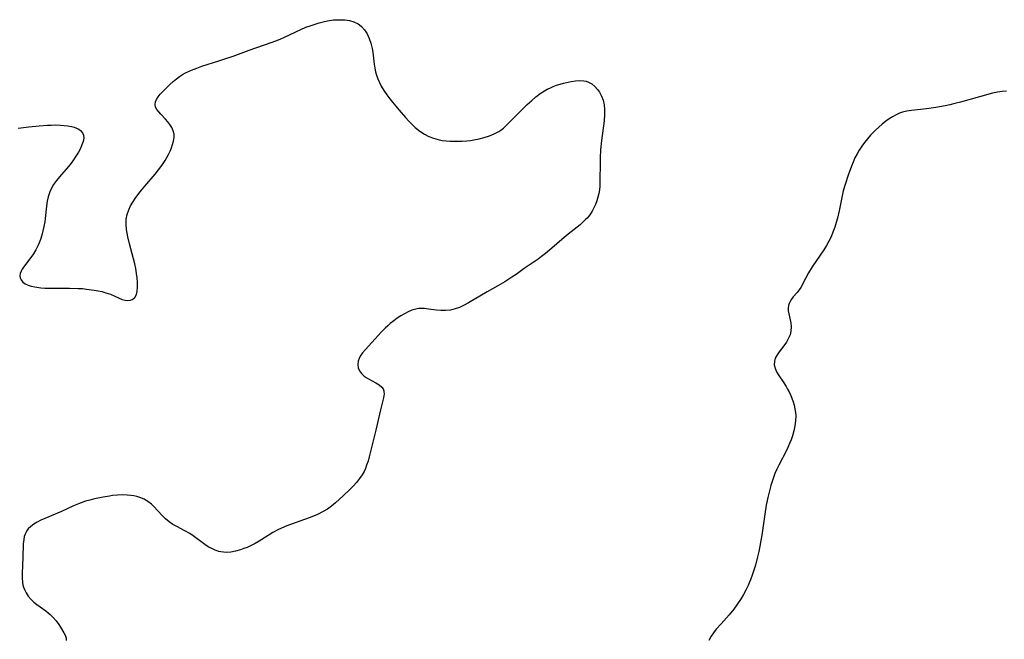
# Model space of a CAD drawing. Header units: metres. Extents: x 1073367 to 1082519, y 1569854 to 1574957.
# Tile 467 of 656: x 1078378 to 1078726, y 1571895 to 1572114. Entities that reach past the tile are written whole.
import ezdxf

# ---------------------------------------------------------------- set-up
doc = ezdxf.new("R2010")
doc.units = ezdxf.units.M
doc.layers.add('CGG_CurvaNivelLidar_v1', color=253, linetype='Continuous', lineweight=30)

msp = doc.modelspace()

# ---------------------------------------------------------------- linework, layer by layer
at = {"layer": 'CGG_CurvaNivelLidar_v1'}
for p, q in [((1078480.7628, 1572111.7036, 71.5), (1078482.1966, 1572112.1719, 71.5)), ((1078482.1966, 1572112.1719, 71.5), (1078483.6389, 1572112.5998, 71.5)), ((1078483.6389, 1572112.5998, 71.5), (1078485.0872, 1572112.9779, 71.5)), ((1078485.0872, 1572112.9779, 71.5), (1078486.5387, 1572113.2935, 71.5)), ((1078486.5387, 1572113.2935, 71.5), (1078488.7393, 1572113.6198, 71.5)), ((1078488.7393, 1572113.6198, 71.5), (1078489.3216, 1572113.6705, 71.5)), ((1078489.3216, 1572113.6705, 71.5), (1078491.0442, 1572113.7232, 71.5)), ((1078491.0442, 1572113.7232, 71.5), (1078492.7274, 1572113.6302, 71.5)), ((1078492.7274, 1572113.6302, 71.5), (1078494.3473, 1572113.3839, 71.5)), ((1078494.3473, 1572113.3839, 71.5), (1078495.8745, 1572112.9639, 71.5)), ((1078495.8745, 1572112.9639, 71.5), (1078497.4221, 1572112.2476, 71.5)), ((1078497.4221, 1572112.2476, 71.5), (1078497.9388, 1572111.9047, 71.5)), ((1078471.335, 1572107.5559, 71.5), (1078477.1684, 1572110.2975, 71.5)), ((1078477.1684, 1572110.2975, 71.5), (1078478.9247, 1572111.0366, 71.5)), ((1078478.9247, 1572111.0366, 71.5), (1078480.7628, 1572111.7036, 71.5)), ((1078497.9388, 1572111.9047, 71.5), (1078498.6365, 1572111.3221, 71.5)), ((1078498.6365, 1572111.3221, 71.5), (1078499.7164, 1572110.1028, 71.5)), ((1078499.7164, 1572110.1028, 71.5), (1078500.6235, 1572108.6857, 71.5)), ((1078500.6235, 1572108.6857, 71.5), (1078501.3595, 1572107.1143, 71.5)), ((1078458.9296, 1572102.9392, 71.5), (1078466.6445, 1572105.6195, 71.5)), ((1078466.6445, 1572105.6195, 71.5), (1078468.2928, 1572106.2456, 71.5)), ((1078468.2928, 1572106.2456, 71.5), (1078469.8216, 1572106.8812, 71.5)), ((1078469.8216, 1572106.8812, 71.5), (1078471.335, 1572107.5559, 71.5)), ((1078501.3595, 1572107.1143, 71.5), (1078501.9291, 1572105.3965, 71.5)), ((1078501.9291, 1572105.3965, 71.5), (1078502.3473, 1572103.5912, 71.5)), ((1078453.1989, 1572100.8479, 71.5), (1078458.9296, 1572102.9392, 71.5)), ((1078502.3473, 1572103.5912, 71.5), (1078502.5761, 1572102.2291, 71.5)), ((1078502.5761, 1572102.2291, 71.5), (1078503.1228, 1572097.9608, 71.5)), ((1078442.1851, 1572097.2677, 71.5), (1078448.21, 1572099.1304, 71.5)), ((1078448.21, 1572099.1304, 71.5), (1078449.9889, 1572099.717, 71.5)), ((1078449.9889, 1572099.717, 71.5), (1078453.1989, 1572100.8479, 71.5)), ((1078435.2954, 1572094.2967, 71.5), (1078436.4365, 1572094.9482, 71.5)), ((1078436.4365, 1572094.9482, 71.5), (1078437.4661, 1572095.4644, 71.5)), ((1078437.4661, 1572095.4644, 71.5), (1078438.5251, 1572095.937, 71.5)), ((1078438.5251, 1572095.937, 71.5), (1078440.3324, 1572096.6388, 71.5)), ((1078440.3324, 1572096.6388, 71.5), (1078442.1851, 1572097.2677, 71.5)), ((1078503.1228, 1572097.9608, 71.5), (1078503.3254, 1572096.6472, 71.5)), ((1078503.3254, 1572096.6472, 71.5), (1078503.5842, 1572095.3509, 71.5)), ((1078503.5842, 1572095.3509, 71.5), (1078503.9232, 1572094.0802, 71.5)), ((1078430.8979, 1572090.815, 71.5), (1078432.0034, 1572091.8357, 71.5)), ((1078432.0034, 1572091.8357, 71.5), (1078433.1676, 1572092.8188, 71.5)), ((1078433.1676, 1572092.8188, 71.5), (1078434.2039, 1572093.5859, 71.5)), ((1078434.2039, 1572093.5859, 71.5), (1078435.2954, 1572094.2967, 71.5)), ((1078503.9232, 1572094.0802, 71.5), (1078504.3915, 1572092.7663, 71.5)), ((1078504.3915, 1572092.7663, 71.5), (1078504.9605, 1572091.4868, 71.5)), ((1078504.9605, 1572091.4868, 71.5), (1078505.6139, 1572090.2383, 71.5)), ((1078568.8528, 1572090.9779, 71.5), (1078570.0003, 1572091.2955, 71.5)), ((1078570.0003, 1572091.2955, 71.5), (1078571.1475, 1572091.5698, 71.5)), ((1078571.1475, 1572091.5698, 71.5), (1078572.7156, 1572091.8914, 71.5)), ((1078572.7156, 1572091.8914, 71.5), (1078574.2552, 1572092.1238, 71.5)), ((1078574.2552, 1572092.1238, 71.5), (1078575.7506, 1572092.2263, 71.5)), ((1078575.7506, 1572092.2263, 71.5), (1078577.1824, 1572092.1473, 71.5)), ((1078577.1824, 1572092.1473, 71.5), (1078578.0661, 1572091.9689, 71.5)), ((1078578.0661, 1572091.9689, 71.5), (1078578.8473, 1572091.6948, 71.5)), ((1078578.8473, 1572091.6948, 71.5), (1078580.0534, 1572091.0177, 71.5)), ((1078427.4569, 1572087.3572, 71.5), (1078429.146, 1572089.118, 71.5)), ((1078429.146, 1572089.118, 71.5), (1078430.8979, 1572090.815, 71.5)), ((1078505.6139, 1572090.2383, 71.5), (1078506.5377, 1572088.705, 71.5)), ((1078506.5377, 1572088.705, 71.5), (1078507.5515, 1572087.2116, 71.5)), ((1078561.7767, 1572087.5901, 71.5), (1078563.3541, 1572088.6175, 71.5)), ((1078563.3541, 1572088.6175, 71.5), (1078564.2597, 1572089.1165, 71.5)), ((1078564.2597, 1572089.1165, 71.5), (1078565.1865, 1572089.5721, 71.5)), ((1078565.1865, 1572089.5721, 71.5), (1078566.3908, 1572090.1003, 71.5)), ((1078566.3908, 1572090.1003, 71.5), (1078567.6147, 1572090.5704, 71.5)), ((1078567.6147, 1572090.5704, 71.5), (1078568.8528, 1572090.9779, 71.5)), ((1078580.0534, 1572091.0177, 71.5), (1078581.1424, 1572090.1144, 71.5)), ((1078581.1424, 1572090.1144, 71.5), (1078582.1096, 1572089.0306, 71.5)), ((1078582.1096, 1572089.0306, 71.5), (1078582.7361, 1572088.1369, 71.5)), ((1078582.7361, 1572088.1369, 71.5), (1078583.491, 1572086.7361, 71.5)), ((1078721.7467, 1572087.7229, 72), (1078717.153, 1572086.4998, 72)), ((1078723.5568, 1572088.1133, 72), (1078721.7467, 1572087.7229, 72)), ((1078725.133, 1572088.3561, 72), (1078723.5568, 1572088.1133, 72)), ((1078726.6866, 1572088.4676, 72), (1078725.133, 1572088.3561, 72)), ((1078425.6011, 1572083.7428, 71.5), (1078425.7172, 1572084.6364, 71.5)), ((1078425.7172, 1572084.6364, 71.5), (1078426.1037, 1572085.5367, 71.5)), ((1078426.1037, 1572085.5367, 71.5), (1078426.7003, 1572086.443, 71.5)), ((1078426.7003, 1572086.443, 71.5), (1078427.4569, 1572087.3572, 71.5)), ((1078507.5515, 1572087.2116, 71.5), (1078508.6375, 1572085.7544, 71.5)), ((1078508.6375, 1572085.7544, 71.5), (1078509.6081, 1572084.539, 71.5)), ((1078509.6081, 1572084.539, 71.5), (1078511.9453, 1572081.7341, 71.5)), ((1078557.1992, 1572083.7063, 71.5), (1078558.8131, 1572085.1938, 71.5)), ((1078558.8131, 1572085.1938, 71.5), (1078560.2681, 1572086.4363, 71.5)), ((1078560.2681, 1572086.4363, 71.5), (1078561.7767, 1572087.5901, 71.5)), ((1078583.491, 1572086.7361, 71.5), (1078584.0659, 1572085.2225, 71.5)), ((1078584.0659, 1572085.2225, 71.5), (1078584.4386, 1572083.6206, 71.5)), ((1078710.4759, 1572084.5793, 72), (1078708.4385, 1572084.0415, 72)), ((1078717.153, 1572086.4998, 72), (1078710.4759, 1572084.5793, 72)), ((1078425.8012, 1572082.8544, 71.5), (1078425.6011, 1572083.7428, 71.5)), ((1078426.2652, 1572081.973, 71.5), (1078425.8012, 1572082.8544, 71.5)), ((1078426.9243, 1572081.0981, 71.5), (1078426.2652, 1572081.973, 71.5)), ((1078427.655, 1572080.2903, 71.5), (1078426.9243, 1572081.0981, 71.5)), ((1078511.9453, 1572081.7341, 71.5), (1078514.2017, 1572079.1193, 71.5)), ((1078553.8689, 1572080.4921, 71.5), (1078557.1992, 1572083.7063, 71.5)), ((1078584.4386, 1572083.6206, 71.5), (1078584.5925, 1572081.9278, 71.5)), ((1078584.5925, 1572081.9278, 71.5), (1078584.5701, 1572080.1822, 71.5)), ((1078688.9074, 1572080.6891, 72), (1078687.6223, 1572080.1161, 72)), ((1078689.9163, 1572081.0345, 72), (1078688.9074, 1572080.6891, 72)), ((1078691.4757, 1572081.4143, 72), (1078689.9163, 1572081.0345, 72)), ((1078693.0803, 1572081.6751, 72), (1078691.4757, 1572081.4143, 72)), ((1078698.421, 1572082.2641, 72), (1078693.0803, 1572081.6751, 72)), ((1078701.6521, 1572082.7022, 72), (1078698.421, 1572082.2641, 72)), ((1078704.9511, 1572083.2746, 72), (1078701.6521, 1572082.7022, 72)), ((1078706.5941, 1572083.6126, 72), (1078704.9511, 1572083.2746, 72)), ((1078708.4385, 1572084.0415, 72), (1078706.5941, 1572083.6126, 72)), ((1078429.2921, 1572078.5873, 71.5), (1078427.655, 1572080.2903, 71.5)), ((1078430.1087, 1572077.6667, 71.5), (1078429.2921, 1572078.5873, 71.5)), ((1078430.8569, 1572076.7022, 71.5), (1078430.1087, 1572077.6667, 71.5)), ((1078514.2017, 1572079.1193, 71.5), (1078515.3143, 1572077.9061, 71.5)), ((1078515.3143, 1572077.9061, 71.5), (1078516.4562, 1572076.7371, 71.5)), ((1078550.1745, 1572076.6721, 71.5), (1078553.8689, 1572080.4921, 71.5)), ((1078584.3833, 1572077.9874, 71.5), (1078583.474, 1572070.9702, 71.5)), ((1078584.5701, 1572080.1822, 71.5), (1078584.3833, 1572077.9874, 71.5)), ((1078684.0063, 1572077.8028, 72), (1078682.7745, 1572076.8186, 72)), ((1078685.178, 1572078.6531, 72), (1078684.0063, 1572077.8028, 72)), ((1078686.3816, 1572079.4301, 72), (1078685.178, 1572078.6531, 72)), ((1078687.6223, 1572080.1161, 72), (1078686.3816, 1572079.4301, 72)), ((1078377.1838, 1572075.3246, 71.5), (1078381.0287, 1572075.8251, 71.5)), ((1078381.0287, 1572075.8251, 71.5), (1078384.5926, 1572076.1865, 71.5)), ((1078384.5926, 1572076.1865, 71.5), (1078387.6389, 1572076.42, 71.5)), ((1078387.6389, 1572076.42, 71.5), (1078388.9014, 1572076.4852, 71.5)), ((1078388.9014, 1572076.4852, 71.5), (1078390.557, 1572076.5177, 71.5)), ((1078390.557, 1572076.5177, 71.5), (1078392.1735, 1572076.4712, 71.5)), ((1078392.1735, 1572076.4712, 71.5), (1078393.5281, 1572076.3551, 71.5)), ((1078393.5281, 1572076.3551, 71.5), (1078394.8278, 1572076.1741, 71.5)), ((1078394.8278, 1572076.1741, 71.5), (1078396.0565, 1572075.9356, 71.5)), ((1078396.0565, 1572075.9356, 71.5), (1078396.9866, 1572075.6991, 71.5)), ((1078396.9866, 1572075.6991, 71.5), (1078397.8426, 1572075.4065, 71.5)), ((1078397.8426, 1572075.4065, 71.5), (1078398.6296, 1572075.0255, 71.5)), ((1078398.6296, 1572075.0255, 71.5), (1078399.2983, 1572074.5531, 71.5)), ((1078399.2983, 1572074.5531, 71.5), (1078399.9609, 1572073.7831, 71.5)), ((1078399.9609, 1572073.7831, 71.5), (1078400.3366, 1572072.8698, 71.5)), ((1078431.5339, 1572075.6147, 71.5), (1078430.8569, 1572076.7022, 71.5)), ((1078432.0369, 1572074.478, 71.5), (1078431.5339, 1572075.6147, 71.5)), ((1078432.3147, 1572073.2993, 71.5), (1078432.0369, 1572074.478, 71.5)), ((1078516.4562, 1572076.7371, 71.5), (1078517.636, 1572075.6287, 71.5)), ((1078517.636, 1572075.6287, 71.5), (1078519.2396, 1572074.3189, 71.5)), ((1078519.2396, 1572074.3189, 71.5), (1078520.8757, 1572073.2509, 71.5)), ((1078545.5434, 1572073.3603, 71.5), (1078547.1569, 1572074.2222, 71.5)), ((1078547.1569, 1572074.2222, 71.5), (1078547.9003, 1572074.7157, 71.5)), ((1078547.9003, 1572074.7157, 71.5), (1078548.8105, 1572075.4224, 71.5)), ((1078548.8105, 1572075.4224, 71.5), (1078550.1745, 1572076.6721, 71.5)), ((1078680.4076, 1572074.6872, 72), (1078679.2767, 1572073.553, 72)), ((1078681.5747, 1572075.7773, 72), (1078680.4076, 1572074.6872, 72)), ((1078682.7745, 1572076.8186, 72), (1078681.5747, 1572075.7773, 72)), ((1078400.1914, 1572070.6935, 71.5), (1078399.7764, 1572069.4794, 71.5)), ((1078400.3976, 1572071.8271, 71.5), (1078400.1914, 1572070.6935, 71.5)), ((1078400.3366, 1572072.8698, 71.5), (1078400.3976, 1572071.8271, 71.5)), ((1078431.777, 1572069.5493, 71.5), (1078432.1306, 1572070.8342, 71.5)), ((1078432.1306, 1572070.8342, 71.5), (1078432.3301, 1572072.0842, 71.5)), ((1078432.3301, 1572072.0842, 71.5), (1078432.3147, 1572073.2993, 71.5)), ((1078520.8757, 1572073.2509, 71.5), (1078522.4196, 1572072.4538, 71.5)), ((1078522.4196, 1572072.4538, 71.5), (1078524.0295, 1572071.8034, 71.5)), ((1078524.0295, 1572071.8034, 71.5), (1078525.6963, 1572071.312, 71.5)), ((1078525.6963, 1572071.312, 71.5), (1078527.1226, 1572071.0339, 71.5)), ((1078527.1226, 1572071.0339, 71.5), (1078528.5758, 1572070.8578, 71.5)), ((1078528.5758, 1572070.8578, 71.5), (1078529.798, 1572070.7746, 71.5)), ((1078529.798, 1572070.7746, 71.5), (1078531.0301, 1572070.7359, 71.5)), ((1078531.0301, 1572070.7359, 71.5), (1078532.6322, 1572070.7383, 71.5)), ((1078532.6322, 1572070.7383, 71.5), (1078534.2388, 1572070.7977, 71.5)), ((1078534.2388, 1572070.7977, 71.5), (1078535.8431, 1572070.919, 71.5)), ((1078535.8431, 1572070.919, 71.5), (1078537.1136, 1572071.0646, 71.5)), ((1078537.1136, 1572071.0646, 71.5), (1078538.3751, 1572071.2554, 71.5)), ((1078538.3751, 1572071.2554, 71.5), (1078540.2041, 1572071.6178, 71.5)), ((1078540.2041, 1572071.6178, 71.5), (1078542.0438, 1572072.0857, 71.5)), ((1078542.0438, 1572072.0857, 71.5), (1078543.8303, 1572072.6593, 71.5)), ((1078543.8303, 1572072.6593, 71.5), (1078545.5434, 1572073.3603, 71.5)), ((1078583.474, 1572070.9702, 71.5), (1078583.166, 1572067.6819, 71.5)), ((1078676.524, 1572070.3512, 72), (1078675.5493, 1572069.0169, 72)), ((1078677.5576, 1572071.6409, 72), (1078676.524, 1572070.3512, 72)), ((1078678.6464, 1572072.8825, 72), (1078677.5576, 1572071.6409, 72)), ((1078679.2767, 1572073.553, 72), (1078678.6464, 1572072.8825, 72)), ((1078398.5088, 1572066.927, 71.5), (1078397.4095, 1572065.1374, 71.5)), ((1078399.2029, 1572068.2178, 71.5), (1078398.5088, 1572066.927, 71.5)), ((1078399.7764, 1572069.4794, 71.5), (1078399.2029, 1572068.2178, 71.5)), ((1078430.3529, 1572066.0294, 71.5), (1078430.8995, 1572067.2115, 71.5)), ((1078430.8995, 1572067.2115, 71.5), (1078431.3749, 1572068.3886, 71.5)), ((1078431.3749, 1572068.3886, 71.5), (1078431.777, 1572069.5493, 71.5)), ((1078583.166, 1572067.6819, 71.5), (1078583.0012, 1572064.9243, 71.5)), ((1078674.6414, 1572067.6381, 72), (1078673.8378, 1572066.2658, 72)), ((1078675.5493, 1572069.0169, 72), (1078674.6414, 1572067.6381, 72)), ((1078396.8003, 1572064.2393, 71.5), (1078395.9145, 1572063.0501, 71.5)), ((1078397.4095, 1572065.1374, 71.5), (1078396.8003, 1572064.2393, 71.5)), ((1078428.007, 1572062.1383, 71.5), (1078429.1822, 1572063.9064, 71.5)), ((1078429.1822, 1572063.9064, 71.5), (1078429.7959, 1572064.9627, 71.5)), ((1078429.7959, 1572064.9627, 71.5), (1078430.3529, 1572066.0294, 71.5)), ((1078582.9553, 1572063.5479, 71.5), (1078582.9046, 1572056.2847, 71.5)), ((1078583.0012, 1572064.9243, 71.5), (1078582.9553, 1572063.5479, 71.5)), ((1078672.4459, 1572063.4112, 72), (1078671.8607, 1572061.9457, 72)), ((1078673.1054, 1572064.8556, 72), (1078672.4459, 1572063.4112, 72)), ((1078673.8378, 1572066.2658, 72), (1078673.1054, 1572064.8556, 72)), ((1078394.9707, 1572061.8811, 71.5), (1078391.8425, 1572058.2281, 71.5)), ((1078395.9145, 1572063.0501, 71.5), (1078394.9707, 1572061.8811, 71.5)), ((1078425.6488, 1572059.1523, 71.5), (1078426.8629, 1572060.6306, 71.5)), ((1078426.8629, 1572060.6306, 71.5), (1078428.007, 1572062.1383, 71.5)), ((1078671.8607, 1572061.9457, 72), (1078670.7173, 1572058.796, 72)), ((1078390.736, 1572056.8601, 71.5), (1078389.7266, 1572055.4563, 71.5)), ((1078391.8425, 1572058.2281, 71.5), (1078390.736, 1572056.8601, 71.5)), ((1078421.9681, 1572054.8556, 71.5), (1078425.6488, 1572059.1523, 71.5)), ((1078670.7173, 1572058.796, 72), (1078669.592, 1572055.4323, 72)), ((1078388.3629, 1572052.8681, 71.5), (1078387.827, 1572051.1428, 71.5)), ((1078388.9496, 1572054.1534, 71.5), (1078388.3629, 1572052.8681, 71.5)), ((1078389.7266, 1572055.4563, 71.5), (1078388.9496, 1572054.1534, 71.5)), ((1078419.8799, 1572052.2637, 71.5), (1078420.7894, 1572053.4246, 71.5)), ((1078420.7894, 1572053.4246, 71.5), (1078421.9681, 1572054.8556, 71.5)), ((1078582.716, 1572053.5618, 71.5), (1078582.509, 1572052.2328, 71.5)), ((1078582.8409, 1572054.9151, 71.5), (1078582.716, 1572053.5618, 71.5)), ((1078582.9046, 1572056.2847, 71.5), (1078582.8409, 1572054.9151, 71.5)), ((1078668.9566, 1572053.1703, 72), (1078668.5552, 1572051.4174, 72)), ((1078669.592, 1572055.4323, 72), (1078668.9566, 1572053.1703, 72)), ((1078387.5006, 1572049.5141, 71.5), (1078387.2703, 1572047.8428, 71.5)), ((1078387.827, 1572051.1428, 71.5), (1078387.5006, 1572049.5141, 71.5)), ((1078417.7391, 1572049.218, 71.5), (1078418.6116, 1572050.5243, 71.5)), ((1078418.6116, 1572050.5243, 71.5), (1078419.8799, 1572052.2637, 71.5)), ((1078581.8344, 1572049.6546, 71.5), (1078581.3503, 1572048.3907, 71.5)), ((1078582.2159, 1572050.9284, 71.5), (1078581.8344, 1572049.6546, 71.5)), ((1078582.509, 1572052.2328, 71.5), (1078582.2159, 1572050.9284, 71.5)), ((1078668.5552, 1572051.4174, 72), (1078667.5181, 1572046.1091, 72)), ((1078387.2703, 1572047.8428, 71.5), (1078386.7801, 1572043.446, 71.5)), ((1078415.7666, 1572044.8876, 71.5), (1078416.3051, 1572046.5172, 71.5)), ((1078416.3051, 1572046.5172, 71.5), (1078416.9571, 1572047.888, 71.5)), ((1078416.9571, 1572047.888, 71.5), (1078417.7391, 1572049.218, 71.5)), ((1078580.1246, 1572045.9905, 71.5), (1078579.5653, 1572045.1165, 71.5)), ((1078580.7782, 1572047.1681, 71.5), (1078580.1246, 1572045.9905, 71.5)), ((1078581.3503, 1572048.3907, 71.5), (1078580.7782, 1572047.1681, 71.5)), ((1078667.5181, 1572046.1091, 72), (1078666.9424, 1572043.6185, 72)), ((1078386.7801, 1572043.446, 71.5), (1078386.6034, 1572042.2514, 71.5)), ((1078415.3768, 1572041.3764, 71.5), (1078415.4564, 1572043.1988, 71.5)), ((1078415.4564, 1572043.1988, 71.5), (1078415.7666, 1572044.8876, 71.5)), ((1078577.8744, 1572043.0337, 71.5), (1078576.9079, 1572042.0896, 71.5)), ((1078578.3966, 1572043.605, 71.5), (1078577.8744, 1572043.0337, 71.5)), ((1078578.954, 1572044.2784, 71.5), (1078578.3966, 1572043.605, 71.5)), ((1078579.5653, 1572045.1165, 71.5), (1078578.954, 1572044.2784, 71.5)), ((1078666.9424, 1572043.6185, 72), (1078666.5078, 1572042.0738, 72)), ((1078385.9721, 1572039.0736, 71.5), (1078385.5595, 1572037.5113, 71.5)), ((1078386.3176, 1572040.6566, 71.5), (1078385.9721, 1572039.0736, 71.5)), ((1078386.6034, 1572042.2514, 71.5), (1078386.3176, 1572040.6566, 71.5)), ((1078415.5118, 1572039.5235, 71.5), (1078415.3768, 1572041.3764, 71.5)), ((1078415.7097, 1572038.2269, 71.5), (1078415.5118, 1572039.5235, 71.5)), ((1078575.8813, 1572041.193, 71.5), (1078571.6624, 1572037.852, 71.5)), ((1078576.9079, 1572042.0896, 71.5), (1078575.8813, 1572041.193, 71.5)), ((1078665.9548, 1572040.3587, 72), (1078665.3349, 1572038.6697, 72)), ((1078666.5078, 1572042.0738, 72), (1078665.9548, 1572040.3587, 72)), ((1078385.0699, 1572035.9798, 71.5), (1078384.6596, 1572034.8956, 71.5)), ((1078385.5595, 1572037.5113, 71.5), (1078385.0699, 1572035.9798, 71.5)), ((1078415.9713, 1572036.9236, 71.5), (1078415.7097, 1572038.2269, 71.5)), ((1078416.5685, 1572034.4596, 71.5), (1078415.9713, 1572036.9236, 71.5)), ((1078570.3204, 1572036.753, 71.5), (1078565.1053, 1572032.2645, 71.5)), ((1078571.6624, 1572037.852, 71.5), (1078570.3204, 1572036.753, 71.5)), ((1078663.8923, 1572035.4289, 72), (1078663.0588, 1572033.8915, 72)), ((1078664.6443, 1572037.0129, 72), (1078663.8923, 1572035.4289, 72)), ((1078665.3349, 1572038.6697, 72), (1078664.6443, 1572037.0129, 72)), ((1078383.4552, 1572032.3845, 71.5), (1078382.6264, 1572031.0006, 71.5)), ((1078384.1995, 1572033.8386, 71.5), (1078383.4552, 1572032.3845, 71.5)), ((1078384.6596, 1572034.8956, 71.5), (1078384.1995, 1572033.8386, 71.5)), ((1078418.033, 1572029.1431, 71.5), (1078416.5685, 1572034.4596, 71.5)), ((1078565.1053, 1572032.2645, 71.5), (1078563.6763, 1572031.0883, 71.5)), ((1078662.0849, 1572032.3177, 72), (1078657.9906, 1572026.3198, 72)), ((1078663.0588, 1572033.8915, 72), (1078662.0849, 1572032.3177, 72)), ((1078381.7342, 1572029.6949, 71.5), (1078379.1156, 1572026.2658, 71.5)), ((1078382.6264, 1572031.0006, 71.5), (1078381.7342, 1572029.6949, 71.5)), ((1078418.4527, 1572027.4366, 71.5), (1078418.033, 1572029.1431, 71.5)), ((1078561.0485, 1572029.1068, 71.5), (1078556.1617, 1572025.725, 71.5)), ((1078562.2156, 1572029.9546, 71.5), (1078561.0485, 1572029.1068, 71.5)), ((1078563.6763, 1572031.0883, 71.5), (1078562.2156, 1572029.9546, 71.5)), ((1078378.6509, 1572025.5554, 71.5), (1078378.2687, 1572024.8567, 71.5)), ((1078379.1156, 1572026.2658, 71.5), (1078378.6509, 1572025.5554, 71.5)), ((1078418.8087, 1572025.734, 71.5), (1078418.4527, 1572027.4366, 71.5)), ((1078419.094, 1572024.0492, 71.5), (1078418.8087, 1572025.734, 71.5)), ((1078556.1617, 1572025.725, 71.5), (1078553.244, 1572023.6454, 71.5)), ((1078657.9906, 1572026.3198, 72), (1078656.7091, 1572024.2724, 72)), ((1078377.9522, 1572024.0494, 71.5), (1078377.8185, 1572023.264, 71.5)), ((1078377.8185, 1572023.264, 71.5), (1078377.9109, 1572022.4696, 71.5)), ((1078377.9109, 1572022.4696, 71.5), (1078378.2318, 1572021.7298, 71.5)), ((1078378.2687, 1572024.8567, 71.5), (1078377.9522, 1572024.0494, 71.5)), ((1078378.2318, 1572021.7298, 71.5), (1078378.8464, 1572020.9881, 71.5)), ((1078419.2976, 1572022.4139, 71.5), (1078419.094, 1572024.0492, 71.5)), ((1078419.4251, 1572020.7729, 71.5), (1078419.2976, 1572022.4139, 71.5)), ((1078551.7886, 1572022.6522, 71.5), (1078549.311, 1572021.0595, 71.5)), ((1078553.244, 1572023.6454, 71.5), (1078551.7886, 1572022.6522, 71.5)), ((1078655.5893, 1572022.2751, 72), (1078653.939, 1572019.1086, 72)), ((1078656.7091, 1572024.2724, 72), (1078655.5893, 1572022.2751, 72)), ((1078378.8464, 1572020.9881, 71.5), (1078379.6894, 1572020.3685, 71.5)), ((1078379.6894, 1572020.3685, 71.5), (1078380.6957, 1572019.8944, 71.5)), ((1078380.6957, 1572019.8944, 71.5), (1078381.846, 1572019.5304, 71.5)), ((1078381.846, 1572019.5304, 71.5), (1078383.1072, 1572019.2543, 71.5)), ((1078383.1072, 1572019.2543, 71.5), (1078383.7543, 1572019.1465, 71.5)), ((1078383.7543, 1572019.1465, 71.5), (1078385.1869, 1572018.9713, 71.5)), ((1078385.1869, 1572018.9713, 71.5), (1078386.6789, 1572018.8596, 71.5)), ((1078386.6789, 1572018.8596, 71.5), (1078388.2137, 1572018.8006, 71.5)), ((1078388.2137, 1572018.8006, 71.5), (1078389.6439, 1572018.7845, 71.5)), ((1078389.6439, 1572018.7845, 71.5), (1078395.4009, 1572018.8041, 71.5)), ((1078395.4009, 1572018.8041, 71.5), (1078398.3962, 1572018.7329, 71.5)), ((1078398.3962, 1572018.7329, 71.5), (1078399.9127, 1572018.639, 71.5)), ((1078399.9127, 1572018.639, 71.5), (1078401.417, 1572018.5022, 71.5)), ((1078401.417, 1572018.5022, 71.5), (1078404.0256, 1572018.1565, 71.5)), ((1078404.0256, 1572018.1565, 71.5), (1078405.45, 1572017.8942, 71.5)), ((1078419.3332, 1572017.7993, 71.5), (1078419.4481, 1572019.2219, 71.5)), ((1078419.4481, 1572019.2219, 71.5), (1078419.4251, 1572020.7729, 71.5)), ((1078546.8053, 1572019.5851, 71.5), (1078543.0874, 1572017.5005, 71.5)), ((1078549.311, 1572021.0595, 71.5), (1078546.8053, 1572019.5851, 71.5)), ((1078653.3967, 1572018.2296, 72), (1078652.6707, 1572017.3154, 72)), ((1078653.939, 1572019.1086, 72), (1078653.3967, 1572018.2296, 72)), ((1078405.45, 1572017.8942, 71.5), (1078406.8387, 1572017.5776, 71.5)), ((1078406.8387, 1572017.5776, 71.5), (1078408.1821, 1572017.2061, 71.5)), ((1078408.1821, 1572017.2061, 71.5), (1078409.8348, 1572016.646, 71.5)), ((1078409.8348, 1572016.646, 71.5), (1078411.3671, 1572016.0188, 71.5)), ((1078411.3671, 1572016.0188, 71.5), (1078412.7365, 1572015.3847, 71.5)), ((1078412.7365, 1572015.3847, 71.5), (1078414.0339, 1572014.8502, 71.5)), ((1078414.0339, 1572014.8502, 71.5), (1078415.0526, 1572014.5817, 71.5)), ((1078415.0526, 1572014.5817, 71.5), (1078416.0374, 1572014.4844, 71.5)), ((1078416.0374, 1572014.4844, 71.5), (1078416.9542, 1572014.5806, 71.5)), ((1078416.9542, 1572014.5806, 71.5), (1078417.4924, 1572014.7595, 71.5)), ((1078417.4924, 1572014.7595, 71.5), (1078417.9045, 1572014.9887, 71.5)), ((1078417.9045, 1572014.9887, 71.5), (1078418.4616, 1572015.5002, 71.5)), ((1078418.4616, 1572015.5002, 71.5), (1078419.0358, 1572016.5549, 71.5)), ((1078419.0358, 1572016.5549, 71.5), (1078419.3332, 1572017.7993, 71.5)), ((1078543.0874, 1572017.5005, 71.5), (1078536.412, 1572013.5988, 71.5)), ((1078650.6666, 1572014.9353, 72), (1078650.1627, 1572014.1156, 72)), ((1078651.2551, 1572015.7106, 72), (1078650.6666, 1572014.9353, 72)), ((1078652.6707, 1572017.3154, 72), (1078651.2551, 1572015.7106, 72)), ((1078517.7665, 1572011.4275, 71.5), (1078516.4468, 1572011.0276, 71.5)), ((1078518.2495, 1572011.5234, 71.5), (1078517.7665, 1572011.4275, 71.5)), ((1078518.9258, 1572011.6082, 71.5), (1078518.2495, 1572011.5234, 71.5)), ((1078519.4845, 1572011.637, 71.5), (1078518.9258, 1572011.6082, 71.5)), ((1078520.8771, 1572011.586, 71.5), (1078519.4845, 1572011.637, 71.5)), ((1078522.2918, 1572011.4203, 71.5), (1078520.8771, 1572011.586, 71.5)), ((1078525.1868, 1572011.0183, 71.5), (1078522.2918, 1572011.4203, 71.5)), ((1078530.0399, 1572011.089, 71.5), (1078528.3666, 1572010.9128, 71.5)), ((1078531.6838, 1572011.457, 71.5), (1078530.0399, 1572011.089, 71.5)), ((1078533.2874, 1572012.0306, 71.5), (1078531.6838, 1572011.457, 71.5)), ((1078534.8577, 1572012.7624, 71.5), (1078533.2874, 1572012.0306, 71.5)), ((1078536.412, 1572013.5988, 71.5), (1078534.8577, 1572012.7624, 71.5)), ((1078649.6328, 1572012.7442, 72), (1078649.4961, 1572011.7983, 72)), ((1078649.4961, 1572011.7983, 72), (1078649.5211, 1572010.7737, 72)), ((1078649.8485, 1572013.4311, 72), (1078649.6328, 1572012.7442, 72)), ((1078650.1627, 1572014.1156, 72), (1078649.8485, 1572013.4311, 72)), ((1078511.2774, 1572008.1758, 71.5), (1078510.0005, 1572007.2686, 71.5)), ((1078512.5735, 1572009.0188, 71.5), (1078511.2774, 1572008.1758, 71.5)), ((1078513.8562, 1572009.7861, 71.5), (1078512.5735, 1572009.0188, 71.5)), ((1078515.1456, 1572010.4669, 71.5), (1078513.8562, 1572009.7861, 71.5)), ((1078516.4468, 1572011.0276, 71.5), (1078515.1456, 1572010.4669, 71.5)), ((1078526.7717, 1572010.9029, 71.5), (1078525.1868, 1572011.0183, 71.5)), ((1078528.3666, 1572010.9128, 71.5), (1078526.7717, 1572010.9029, 71.5)), ((1078649.5211, 1572010.7737, 72), (1078649.6802, 1572009.7378, 72)), ((1078649.6802, 1572009.7378, 72), (1078650.1983, 1572007.6513, 72)), ((1078650.1983, 1572007.6513, 72), (1078650.4245, 1572006.5766, 72)), ((1078507.0248, 1572004.7045, 71.5), (1078505.6928, 1572003.3566, 71.5)), ((1078507.881, 1572005.5138, 71.5), (1078507.0248, 1572004.7045, 71.5)), ((1078508.7616, 1572006.2884, 71.5), (1078507.881, 1572005.5138, 71.5)), ((1078510.0005, 1572007.2686, 71.5), (1078508.7616, 1572006.2884, 71.5)), ((1078650.4245, 1572006.5766, 72), (1078650.5574, 1572005.1373, 72)), ((1078650.5574, 1572005.1373, 72), (1078650.4633, 1572003.6725, 72)), ((1078505.6928, 1572003.3566, 71.5), (1078502.2584, 1571999.5497, 71.5)), ((1078649.6535, 1572001.1101, 72), (1078648.8686, 1571999.7414, 72)), ((1078650.1573, 1572002.371, 72), (1078649.6535, 1572001.1101, 72)), ((1078650.4633, 1572003.6725, 72), (1078650.1573, 1572002.371, 72)), ((1078500.0213, 1571997.129, 71.5), (1078499.025, 1571995.9447, 71.5)), ((1078502.2584, 1571999.5497, 71.5), (1078500.0213, 1571997.129, 71.5)), ((1078647.9455, 1571998.436, 72), (1078646.3256, 1571996.3201, 72)), ((1078648.8686, 1571999.7414, 72), (1078647.9455, 1571998.436, 72)), ((1078497.7298, 1571993.8936, 71.5), (1078497.4204, 1571993.0499, 71.5)), ((1078498.1769, 1571994.728, 71.5), (1078497.7298, 1571993.8936, 71.5)), ((1078499.025, 1571995.9447, 71.5), (1078498.1769, 1571994.728, 71.5)), ((1078644.9402, 1571994.0963, 72), (1078644.5947, 1571992.9494, 72)), ((1078645.5488, 1571995.211, 72), (1078644.9402, 1571994.0963, 72)), ((1078646.3256, 1571996.3201, 72), (1078645.5488, 1571995.211, 72)), ((1078497.4204, 1571993.0499, 71.5), (1078497.2649, 1571991.8449, 71.5)), ((1078497.2649, 1571991.8449, 71.5), (1078497.4424, 1571990.6634, 71.5)), ((1078497.4424, 1571990.6634, 71.5), (1078497.9257, 1571989.587, 71.5)), ((1078644.5947, 1571992.9494, 72), (1078644.5883, 1571991.7565, 72)), ((1078644.5883, 1571991.7565, 72), (1078644.8783, 1571990.5292, 72)), ((1078644.8783, 1571990.5292, 72), (1078645.4075, 1571989.2908, 72)), ((1078497.9257, 1571989.587, 71.5), (1078498.6621, 1571988.601, 71.5)), ((1078498.6621, 1571988.601, 71.5), (1078499.5973, 1571987.7267, 71.5)), ((1078499.5973, 1571987.7267, 71.5), (1078500.316, 1571987.2097, 71.5)), ((1078500.316, 1571987.2097, 71.5), (1078501.0827, 1571986.7431, 71.5)), ((1078501.0827, 1571986.7431, 71.5), (1078503.7256, 1571985.3674, 71.5)), ((1078645.4075, 1571989.2908, 72), (1078646.1626, 1571987.9965, 72)), ((1078646.1626, 1571987.9965, 72), (1078647.9606, 1571985.3348, 72)), ((1078503.7256, 1571985.3674, 71.5), (1078504.9043, 1571984.6538, 71.5)), ((1078504.9043, 1571984.6538, 71.5), (1078505.8493, 1571983.8131, 71.5)), ((1078505.8493, 1571983.8131, 71.5), (1078506.2594, 1571983.1955, 71.5)), ((1078506.2594, 1571983.1955, 71.5), (1078506.489, 1571982.5472, 71.5)), ((1078647.9606, 1571985.3348, 72), (1078648.7583, 1571984.0594, 72)), ((1078648.7583, 1571984.0594, 72), (1078649.2876, 1571983.1127, 72)), ((1078506.3801, 1571980.0517, 71.5), (1078505.2788, 1571975.8163, 71.5)), ((1078506.5769, 1571981.4216, 71.5), (1078506.3801, 1571980.0517, 71.5)), ((1078506.489, 1571982.5472, 71.5), (1078506.5549, 1571982.1626, 71.5)), ((1078506.5549, 1571982.1626, 71.5), (1078506.5769, 1571981.4216, 71.5)), ((1078649.2876, 1571983.1127, 72), (1078649.7977, 1571982.1153, 72)), ((1078649.7977, 1571982.1153, 72), (1078650.2751, 1571981.095, 72)), ((1078650.2751, 1571981.095, 72), (1078650.7801, 1571979.8952, 72)), ((1078650.7801, 1571979.8952, 72), (1078651.2265, 1571978.675, 72)), ((1078651.2265, 1571978.675, 72), (1078651.6012, 1571977.4376, 72)), ((1078651.6012, 1571977.4376, 72), (1078651.8911, 1571976.1767, 72)), ((1078505.2788, 1571975.8163, 71.5), (1078503.6565, 1571968.6017, 71.5)), ((1078651.8911, 1571976.1767, 72), (1078652.0807, 1571974.906, 72)), ((1078652.1549, 1571973.6301, 72), (1078652.056, 1571971.8635, 72)), ((1078652.0807, 1571974.906, 72), (1078652.1549, 1571973.6301, 72)), ((1078651.7878, 1571970.0892, 72), (1078651.4297, 1571968.3741, 72)), ((1078652.056, 1571971.8635, 72), (1078651.7878, 1571970.0892, 72)), ((1078503.6565, 1571968.6017, 71.5), (1078501.3348, 1571959.1655, 71.5)), ((1078650.9763, 1571966.6605, 72), (1078650.5165, 1571965.2438, 72)), ((1078651.4297, 1571968.3741, 72), (1078650.9763, 1571966.6605, 72)), ((1078649.3939, 1571962.4964, 72), (1078648.8768, 1571961.4233, 72)), ((1078649.9828, 1571963.8431, 72), (1078649.3939, 1571962.4964, 72)), ((1078650.5165, 1571965.2438, 72), (1078649.9828, 1571963.8431, 72)), ((1078501.3348, 1571959.1655, 71.5), (1078500.9131, 1571957.68, 71.5)), ((1078648.8768, 1571961.4233, 72), (1078646.1618, 1571956.2714, 72)), ((1078500.4353, 1571956.2273, 71.5), (1078500.0062, 1571955.1226, 71.5)), ((1078500.9131, 1571957.68, 71.5), (1078500.4353, 1571956.2273, 71.5)), ((1078646.1618, 1571956.2714, 72), (1078645.4609, 1571954.7986, 72)), ((1078498.8281, 1571952.8139, 71.5), (1078497.9234, 1571951.4809, 71.5)), ((1078499.5155, 1571954.0517, 71.5), (1078498.8281, 1571952.8139, 71.5)), ((1078500.0062, 1571955.1226, 71.5), (1078499.5155, 1571954.0517, 71.5)), ((1078644.2819, 1571951.9183, 72), (1078643.7955, 1571950.5192, 72)), ((1078644.8159, 1571953.2989, 72), (1078644.2819, 1571951.9183, 72)), ((1078645.4609, 1571954.7986, 72), (1078644.8159, 1571953.2989, 72)), ((1078495.6784, 1571948.8378, 71.5), (1078494.453, 1571947.5867, 71.5)), ((1078496.844, 1571950.1311, 71.5), (1078495.6784, 1571948.8378, 71.5)), ((1078497.9234, 1571951.4809, 71.5), (1078496.844, 1571950.1311, 71.5)), ((1078643.3577, 1571949.1032, 72), (1078642.6105, 1571946.2243, 72)), ((1078643.7955, 1571950.5192, 72), (1078643.3577, 1571949.1032, 72)), ((1078407.3203, 1571944.9612, 71.5), (1078404.1702, 1571944.3011, 71.5)), ((1078409.5548, 1571945.3328, 71.5), (1078407.3203, 1571944.9612, 71.5)), ((1078410.5666, 1571945.4631, 71.5), (1078409.5548, 1571945.3328, 71.5)), ((1078412.3351, 1571945.6247, 71.5), (1078410.5666, 1571945.4631, 71.5)), ((1078414.0861, 1571945.6959, 71.5), (1078412.3351, 1571945.6247, 71.5)), ((1078415.8076, 1571945.6649, 71.5), (1078414.0861, 1571945.6959, 71.5)), ((1078416.992, 1571945.5695, 71.5), (1078415.8076, 1571945.6649, 71.5)), ((1078418.1504, 1571945.3939, 71.5), (1078416.992, 1571945.5695, 71.5)), ((1078419.1956, 1571945.145, 71.5), (1078418.1504, 1571945.3939, 71.5)), ((1078420.2112, 1571944.8165, 71.5), (1078419.1956, 1571945.145, 71.5)), ((1078492.1464, 1571945.4, 71.5), (1078489.3769, 1571942.9313, 71.5)), ((1078494.453, 1571947.5867, 71.5), (1078492.1464, 1571945.4, 71.5)), ((1078642.6105, 1571946.2243, 72), (1078642.3001, 1571944.8457, 72)), ((1078396.7954, 1571941.8264, 71.5), (1078392.5466, 1571939.8741, 71.5)), ((1078398.5851, 1571942.5882, 71.5), (1078396.7954, 1571941.8264, 71.5)), ((1078399.5423, 1571942.9547, 71.5), (1078398.5851, 1571942.5882, 71.5)), ((1078401.0628, 1571943.4654, 71.5), (1078399.5423, 1571942.9547, 71.5)), ((1078402.608, 1571943.9097, 71.5), (1078401.0628, 1571943.4654, 71.5)), ((1078404.1702, 1571944.3011, 71.5), (1078402.608, 1571943.9097, 71.5)), ((1078421.7062, 1571944.1712, 71.5), (1078420.2112, 1571944.8165, 71.5)), ((1078423.105, 1571943.3666, 71.5), (1078421.7062, 1571944.1712, 71.5)), ((1078424.3839, 1571942.4053, 71.5), (1078423.105, 1571943.3666, 71.5)), ((1078425.1994, 1571941.6403, 71.5), (1078424.3839, 1571942.4053, 71.5)), ((1078428.1572, 1571938.4234, 71.5), (1078425.1994, 1571941.6403, 71.5)), ((1078487.9665, 1571941.7585, 71.5), (1078486.5381, 1571940.7326, 71.5)), ((1078489.3769, 1571942.9313, 71.5), (1078487.9665, 1571941.7585, 71.5)), ((1078641.7492, 1571942.0461, 72), (1078641.234, 1571938.9531, 72)), ((1078642.3001, 1571944.8457, 72), (1078641.7492, 1571942.0461, 72)), ((1078392.5466, 1571939.8741, 71.5), (1078386.6689, 1571937.4458, 71.5)), ((1078429.3061, 1571937.2747, 71.5), (1078428.1572, 1571938.4234, 71.5)), ((1078481.5968, 1571938.2045, 71.5), (1078480.1063, 1571937.6361, 71.5)), ((1078483.0555, 1571938.8178, 71.5), (1078481.5968, 1571938.2045, 71.5)), ((1078485.0317, 1571939.8123, 71.5), (1078483.0555, 1571938.8178, 71.5)), ((1078486.5381, 1571940.7326, 71.5), (1078485.0317, 1571939.8123, 71.5)), ((1078641.234, 1571938.9531, 72), (1078640.1762, 1571931.5329, 72)), ((1078381.6978, 1571934.5555, 71.5), (1078380.7869, 1571933.6857, 71.5)), ((1078382.7516, 1571935.3464, 71.5), (1078381.6978, 1571934.5555, 71.5)), ((1078383.9171, 1571936.072, 71.5), (1078382.7516, 1571935.3464, 71.5)), ((1078385.169, 1571936.7419, 71.5), (1078383.9171, 1571936.072, 71.5)), ((1078386.6689, 1571937.4458, 71.5), (1078385.169, 1571936.7419, 71.5)), ((1078430.6336, 1571936.1578, 71.5), (1078429.3061, 1571937.2747, 71.5)), ((1078431.9418, 1571935.288, 71.5), (1078430.6336, 1571936.1578, 71.5)), ((1078433.325, 1571934.5159, 71.5), (1078431.9418, 1571935.288, 71.5)), ((1078436.1828, 1571933.0528, 71.5), (1078433.325, 1571934.5159, 71.5)), ((1078472.1692, 1571934.7557, 71.5), (1078470.3659, 1571934.0094, 71.5)), ((1078480.1063, 1571937.6361, 71.5), (1078472.1692, 1571934.7557, 71.5)), ((1078379.3528, 1571930.9674, 71.5), (1078379.1658, 1571930.0014, 71.5)), ((1078379.6402, 1571931.8756, 71.5), (1078379.3528, 1571930.9674, 71.5)), ((1078379.8643, 1571932.3722, 71.5), (1078379.6402, 1571931.8756, 71.5)), ((1078380.1453, 1571932.8568, 71.5), (1078379.8643, 1571932.3722, 71.5)), ((1078380.7869, 1571933.6857, 71.5), (1078380.1453, 1571932.8568, 71.5)), ((1078437.8757, 1571932.0881, 71.5), (1078436.1828, 1571933.0528, 71.5)), ((1078439.0993, 1571931.2711, 71.5), (1078437.8757, 1571932.0881, 71.5)), ((1078443.2481, 1571928.1923, 71.5), (1078439.0993, 1571931.2711, 71.5)), ((1078465.6151, 1571931.4262, 71.5), (1078462.4254, 1571929.3911, 71.5)), ((1078467.2303, 1571932.4141, 71.5), (1078465.6151, 1571931.4262, 71.5)), ((1078469.0084, 1571933.3721, 71.5), (1078467.2303, 1571932.4141, 71.5)), ((1078470.3659, 1571934.0094, 71.5), (1078469.0084, 1571933.3721, 71.5)), ((1078640.1762, 1571931.5329, 72), (1078639.8654, 1571929.59, 72)), ((1078379.0201, 1571928.4423, 71.5), (1078378.9134, 1571923.5473, 71.5)), ((1078379.1658, 1571930.0014, 71.5), (1078379.0201, 1571928.4423, 71.5)), ((1078444.427, 1571927.4224, 71.5), (1078443.2481, 1571928.1923, 71.5)), ((1078459.6283, 1571927.8525, 71.5), (1078458.1912, 1571927.1932, 71.5)), ((1078461.0405, 1571928.5894, 71.5), (1078459.6283, 1571927.8525, 71.5)), ((1078462.4254, 1571929.3911, 71.5), (1078461.0405, 1571928.5894, 71.5)), ((1078639.5105, 1571927.6549, 72), (1078639.1136, 1571925.7292, 72)), ((1078639.8654, 1571929.59, 72), (1078639.5105, 1571927.6549, 72)), ((1078445.6351, 1571926.739, 71.5), (1078444.427, 1571927.4224, 71.5)), ((1078446.8725, 1571926.1667, 71.5), (1078445.6351, 1571926.739, 71.5)), ((1078448.1407, 1571925.7362, 71.5), (1078446.8725, 1571926.1667, 71.5)), ((1078448.8958, 1571925.5653, 71.5), (1078448.1407, 1571925.7362, 71.5)), ((1078450.7181, 1571925.4185, 71.5), (1078448.8958, 1571925.5653, 71.5)), ((1078452.4068, 1571925.542, 71.5), (1078450.7181, 1571925.4185, 71.5)), ((1078454.1153, 1571925.8553, 71.5), (1078452.4068, 1571925.542, 71.5)), ((1078455.8286, 1571926.323, 71.5), (1078454.1153, 1571925.8553, 71.5)), ((1078457.0148, 1571926.7274, 71.5), (1078455.8286, 1571926.323, 71.5)), ((1078458.1912, 1571927.1932, 71.5), (1078457.0148, 1571926.7274, 71.5)), ((1078639.1136, 1571925.7292, 72), (1078638.6729, 1571923.8157, 72)), ((1078378.9134, 1571923.5473, 71.5), (1078378.5976, 1571918.1151, 71.5)), ((1078637.9067, 1571920.9335, 72), (1078637.3705, 1571919.1536, 72)), ((1078638.6729, 1571923.8157, 72), (1078637.9067, 1571920.9335, 72)), ((1078378.5976, 1571918.1151, 71.5), (1078378.6082, 1571916.4014, 71.5)), ((1078636.7849, 1571917.3916, 72), (1078636.1407, 1571915.6531, 72)), ((1078637.3705, 1571919.1536, 72), (1078636.7849, 1571917.3916, 72)), ((1078378.6082, 1571916.4014, 71.5), (1078378.7683, 1571914.7266, 71.5)), ((1078378.7683, 1571914.7266, 71.5), (1078378.9151, 1571913.9456, 71.5)), ((1078378.9151, 1571913.9456, 71.5), (1078379.1344, 1571913.1183, 71.5)), ((1078635.3088, 1571913.6897, 72), (1078634.5411, 1571912.1111, 72)), ((1078635.7379, 1571914.6654, 72), (1078635.3088, 1571913.6897, 72)), ((1078636.1407, 1571915.6531, 72), (1078635.7379, 1571914.6654, 72)), ((1078379.1344, 1571913.1183, 71.5), (1078379.5108, 1571912.0986, 71.5)), ((1078379.5108, 1571912.0986, 71.5), (1078379.9929, 1571911.1248, 71.5)), ((1078379.9929, 1571911.1248, 71.5), (1078380.7658, 1571909.9402, 71.5)), ((1078633.7051, 1571910.5677, 72), (1078632.8075, 1571909.0595, 72)), ((1078634.5411, 1571912.1111, 72), (1078633.7051, 1571910.5677, 72)), ((1078380.7658, 1571909.9402, 71.5), (1078381.6813, 1571908.844, 71.5)), ((1078381.6813, 1571908.844, 71.5), (1078382.7157, 1571907.8388, 71.5)), ((1078382.7157, 1571907.8388, 71.5), (1078383.7689, 1571906.9808, 71.5)), ((1078383.7689, 1571906.9808, 71.5), (1078386.9482, 1571904.6954, 71.5)), ((1078631.314, 1571906.8092, 72), (1078630.2374, 1571905.3427, 72)), ((1078632.8075, 1571909.0595, 72), (1078631.314, 1571906.8092, 72)), ((1078386.9482, 1571904.6954, 71.5), (1078387.871, 1571903.989, 71.5)), ((1078387.871, 1571903.989, 71.5), (1078388.5798, 1571903.3994, 71.5)), ((1078388.5798, 1571903.3994, 71.5), (1078389.5873, 1571902.4436, 71.5)), ((1078628.6143, 1571903.3442, 72), (1078625.7614, 1571900.2008, 72)), ((1078630.2374, 1571905.3427, 72), (1078628.6143, 1571903.3442, 72)), ((1078389.5873, 1571902.4436, 71.5), (1078390.6749, 1571901.1869, 71.5)), ((1078390.6749, 1571901.1869, 71.5), (1078391.6092, 1571899.8839, 71.5)), ((1078391.6092, 1571899.8839, 71.5), (1078392.2148, 1571898.9206, 71.5)), ((1078625.7614, 1571900.2008, 72), (1078624.0203, 1571898.2196, 72)), ((1078392.2148, 1571898.9206, 71.5), (1078393.3908, 1571896.9348, 71.5)), ((1078393.3908, 1571896.9348, 71.5), (1078393.8945, 1571895.9578, 71.5)), ((1078623.0675, 1571897.0033, 72), (1078622.2046, 1571895.751, 72)), ((1078624.0203, 1571898.2196, 72), (1078623.0675, 1571897.0033, 72)), ((1078393.8945, 1571895.9578, 71.5), (1078394.1927, 1571895.051, 71.5)), ((1078394.1927, 1571895.051, 71.5), (1078394.1834, 1571894.2106, 71.5)), ((1078622.2046, 1571895.751, 72), (1078621.3803, 1571894.3137, 72))]:
    msp.add_line(p, q, dxfattribs=at)

doc.saveas('drawing.dxf')
